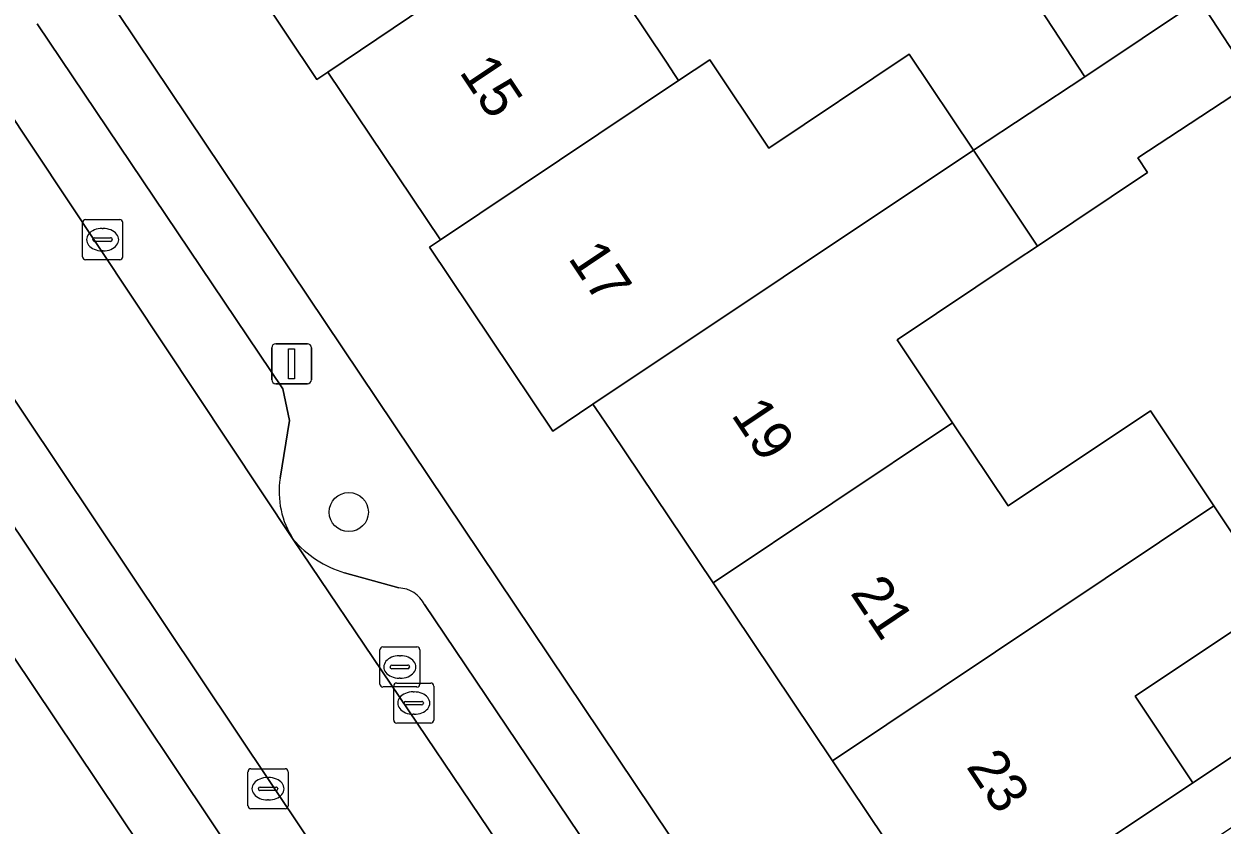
# Model space of a CAD drawing. Extents: x 158352 to 159489, y 383828 to 384603.
# Drawn here: x 158776.65 to 158806.57, y 384362.44 to 384382.44 of the extents above; entities that cross this region are included whole.
import ezdxf

# ---------------------------------------------------------------- set-up
doc = ezdxf.new("R2010")
doc.units = 0
for name, color, linetype in [('IMGEO_Boom', 7, 'Continuous'), ('IMGEO_Erf', 7, 'Continuous'), ('IMGEO_Kolk', 7, 'Continuous'), ('IMGEO_Lichtmast', 7, 'Continuous'), ('IMGEO_Pand', 7, 'Continuous'), ('IMGEO_Pand_nummerreeks', 7, 'Continuous'), ('IMGEO_Parkeervlak_open', 7, 'Continuous'), ('IMGEO_Rijbaan_lokaal_open', 7, 'Continuous'), ('IMGEO_Rioolput', 7, 'Continuous'), ('IMGEO_Voetpad_open', 7, 'Continuous')]:
    doc.layers.add(name, color=color, linetype=linetype)

msp = doc.modelspace()

# ---------------------------------------------------------------- linework, layer by layer
at = {"layer": 'IMGEO_Boom'}
msp.add_circle((158784.763, 384370.255), 0.489, dxfattribs=at)
at = {"layer": 'IMGEO_Erf'}
for points in [[(158791.304, 384372.289), (158790.934, 384372.839), (158790.862, 384372.946), (158789.856, 384372.274), (158786.777, 384376.873), (158787.052, 384377.056), (158784.24, 384381.244), (158783.966, 384381.06), (158780.817, 384385.769), (158778.153, 384383.982), (158796.216, 384357.055), (158799.886, 384359.517), (158796.844, 384364.044), (158793.86, 384368.484)], [(158768.932, 384377.759), (158765.29, 384375.317), (158768.421, 384370.629), (158768.12, 384370.429), (158770.944, 384366.215), (158771.21, 384366.393), (158774.349, 384361.704), (158773.343, 384361.031), (158776.32, 384356.584), (158779.269, 384352.177), (158782.283, 384347.674), (158786.99, 384350.831)]]:
    msp.add_lwpolyline(points, close=True, dxfattribs=at)
for points in [[(158791.735, 384382.927), (158792.679, 384381.514), (158792.916, 384381.158), (158793.001, 384381.03), (158793.776, 384381.548), (158795.251, 384379.341), (158798.762, 384381.687), (158800.362, 384379.291), (158803.142, 384381.127), (158801.543, 384383.567)], [(158806.009, 384383.041), (158807.353, 384380.99), (158804.471, 384379.1), (158804.712, 384378.733), (158801.963, 384376.896), (158801.408, 384376.525), (158798.458, 384374.554), (158799.843, 384372.48), (158801.228, 384370.407), (158804.785, 384372.783), (158806.371, 384370.408), (158807.958, 384368.033), (158804.4, 384365.655), (158805.842, 384363.496), (158818.889, 384372.181)]]:
    msp.add_lwpolyline(points, dxfattribs=at)
at = {"layer": 'IMGEO_Kolk'}
for p, q in [((158778.115, 384376.632), (158778.115, 384377.484)), ((158778.19, 384377.558), (158779.042, 384377.558)), ((158779.116, 384377.484), (158779.116, 384376.632)), ((158778.603, 384377.338), (158778.628, 384377.338)), ((158778.374, 384377.052), (158778.374, 384377.064)), ((158778.812, 384377.015), (158778.414, 384377.015)), ((158778.417, 384377.101), (158778.815, 384377.101)), ((158778.858, 384377.064), (158778.858, 384377.052)), ((158779.042, 384376.558), (158778.19, 384376.558)), ((158778.626, 384376.778), (158778.601, 384376.778)), ((158785.885, 384365.059), (158785.885, 384365.911)), ((158785.96, 384365.985), (158786.812, 384365.985)), ((158786.373, 384365.765), (158786.398, 384365.765)), ((158786.886, 384365.911), (158786.886, 384365.059)), ((158786.144, 384365.479), (158786.144, 384365.491)), ((158786.187, 384365.528), (158786.585, 384365.528)), ((158786.628, 384365.491), (158786.628, 384365.479)), ((158786.582, 384365.442), (158786.184, 384365.442)), ((158786.396, 384365.205), (158786.371, 384365.205)), ((158786.812, 384364.985), (158785.96, 384364.985)), ((158782.246, 384362.92), (158782.246, 384363.772)), ((158782.321, 384363.846), (158783.173, 384363.846)), ((158783.247, 384363.772), (158783.247, 384362.92)), ((158782.548, 384363.389), (158782.946, 384363.389)), ((158782.734, 384363.626), (158782.759, 384363.626)), ((158782.505, 384363.34), (158782.505, 384363.352)), ((158782.943, 384363.303), (158782.545, 384363.303)), ((158782.989, 384363.352), (158782.989, 384363.34)), ((158783.173, 384362.846), (158782.321, 384362.846)), ((158782.757, 384363.066), (158782.732, 384363.066))]:
    msp.add_line(p, q, dxfattribs=at)
for points in [[(158778.115, 384376.632), (158778.115, 384377.484)], [(158778.19, 384377.558), (158779.042, 384377.558)], [(158779.116, 384377.484), (158779.116, 384376.632)], [(158779.042, 384376.558), (158778.19, 384376.558)], [(158785.885, 384365.059), (158785.885, 384365.911)], [(158785.96, 384365.985), (158786.812, 384365.985)], [(158786.886, 384365.911), (158786.886, 384365.059)], [(158786.812, 384364.985), (158785.96, 384364.985)], [(158782.246, 384362.92), (158782.246, 384363.772)], [(158782.321, 384363.846), (158783.173, 384363.846)], [(158783.247, 384363.772), (158783.247, 384362.92)], [(158783.173, 384362.846), (158782.321, 384362.846)]]:
    msp.add_lwpolyline(points, dxfattribs=at)
for centre, radius, start, end in [((158778.192, 384377.482), 0.0765, 91.552, 178.448), ((158778.192, 384377.482), 0.0765, 91.552, 178.448), ((158779.04, 384377.482), 0.0765, 1.552, 88.448), ((158779.04, 384377.482), 0.0765, 1.552, 88.448), ((158778.414, 384377.061), 0.0403, 85.8775, 175.7526), ((158778.411, 384377.051), 0.0366, 178.938, 274.7102), ((158778.815, 384377.058), 0.043, 264.8664, 352.4533), ((158778.819, 384377.063), 0.0386, 1.7309, 96.639), ((158778.192, 384376.634), 0.0765, 181.552, 268.448), ((158778.192, 384376.634), 0.0765, 181.552, 268.448), ((158779.04, 384376.634), 0.0765, 271.552, 358.448), ((158779.04, 384376.634), 0.0765, 271.552, 358.448), ((158785.962, 384365.909), 0.0765, 91.552, 178.448), ((158785.962, 384365.909), 0.0765, 91.552, 178.448), ((158786.81, 384365.909), 0.0765, 1.552, 88.448), ((158786.81, 384365.909), 0.0765, 1.552, 88.448), ((158786.184, 384365.488), 0.0403, 85.8775, 175.7526), ((158786.181, 384365.478), 0.0366, 178.938, 274.7102), ((158786.585, 384365.485), 0.043, 264.8664, 352.4533), ((158786.589, 384365.49), 0.0386, 1.7309, 96.639), ((158785.962, 384365.061), 0.0765, 181.552, 268.448), ((158785.962, 384365.061), 0.0765, 181.552, 268.448), ((158786.81, 384365.061), 0.0765, 271.552, 358.448), ((158786.81, 384365.061), 0.0765, 271.552, 358.448), ((158782.323, 384363.77), 0.0765, 91.552, 178.448), ((158782.323, 384363.77), 0.0765, 91.552, 178.448), ((158783.171, 384363.77), 0.0765, 1.552, 88.448), ((158783.171, 384363.77), 0.0765, 1.552, 88.448), ((158782.545, 384363.349), 0.0403, 85.8775, 175.7526), ((158782.95, 384363.351), 0.0386, 1.7309, 96.639), ((158782.542, 384363.339), 0.0366, 178.938, 274.7102), ((158782.946, 384363.346), 0.043, 264.8664, 352.4533), ((158782.323, 384362.922), 0.0765, 181.552, 268.448), ((158782.323, 384362.922), 0.0765, 181.552, 268.448), ((158783.171, 384362.922), 0.0765, 271.552, 358.448), ((158783.171, 384362.922), 0.0765, 271.552, 358.448)]:
    msp.add_arc(centre, radius, start, end, dxfattribs=at)
for centre, major_axis, ratio, start_param, end_param in [((158778.602, 384377.058), (-0.387, 0.002), 0.722429, 4.712389, 7.853982), ((158778.627, 384377.058), (-0.39, 0.002), 0.717154, 1.570796, 4.712389), ((158786.372, 384365.485), (-0.387, 0.002), 0.722429, 4.712389, 7.853982), ((158786.397, 384365.485), (-0.39, 0.002), 0.717154, 1.570796, 4.712389), ((158782.733, 384363.346), (-0.387, 0.002), 0.722429, 4.712389, 7.853982), ((158782.758, 384363.346), (-0.39, 0.002), 0.717154, 1.570796, 4.712389)]:
    msp.add_ellipse(centre, major_axis=major_axis, ratio=ratio, start_param=start_param, end_param=end_param, dxfattribs=at)
at = {"layer": 'IMGEO_Lichtmast'}
for p, q in [((158782.938, 384374.459), (158783.728, 384374.459)), ((158783.728, 384374.459), (158782.938, 384374.459)), ((158782.838, 384373.559), (158782.838, 384374.359)), ((158782.838, 384374.359), (158782.838, 384373.559)), ((158783.828, 384374.359), (158783.828, 384373.559)), ((158783.828, 384373.559), (158783.828, 384374.359)), ((158783.728, 384373.459), (158782.938, 384373.459)), ((158782.938, 384373.459), (158783.728, 384373.459))]:
    msp.add_line(p, q, dxfattribs=at)
msp.add_lwpolyline([(158783.258, 384374.334), (158783.408, 384374.334), (158783.408, 384373.584), (158783.258, 384373.584), (158783.258, 384374.334)], dxfattribs=at)
for centre, start, end in [((158782.938, 384374.359), 90, 180), ((158782.938, 384374.359), 90, 180), ((158783.728, 384374.359), 0, 90), ((158783.728, 384374.359), 360, 90), ((158782.938, 384373.559), 180, 270), ((158782.938, 384373.559), 180, 270), ((158783.728, 384373.559), 270, 0), ((158783.728, 384373.559), 270, 0)]:
    msp.add_arc(centre, 0.1, start, end, dxfattribs=at)
at = {"layer": 'IMGEO_Pand'}
for points in [[(158784.24, 384381.244), (158793.67, 384387.596), (158792.11, 384389.931), (158788.57, 384387.563), (158786.985, 384389.919), (158780.817, 384385.769), (158783.966, 384381.06)], [(158793.67, 384387.596), (158784.24, 384381.244), (158787.052, 384377.056), (158793.001, 384381.03), (158792.916, 384381.158), (158792.679, 384381.514), (158791.735, 384382.927), (158795.23, 384385.261)], [(158806.009, 384383.041), (158804.425, 384385.457), (158801.543, 384383.567), (158803.142, 384381.127)], [(158806.009, 384383.041), (158803.142, 384381.127), (158800.362, 384379.291), (158801.963, 384376.896), (158804.712, 384378.733), (158804.471, 384379.1), (158807.353, 384380.99)], [(158800.362, 384379.291), (158798.762, 384381.687), (158795.251, 384379.341), (158793.776, 384381.548), (158793.001, 384381.03), (158787.052, 384377.056), (158786.777, 384376.873), (158789.856, 384372.274), (158790.862, 384372.946)], [(158801.963, 384376.896), (158800.362, 384379.291), (158790.862, 384372.946), (158790.934, 384372.839), (158791.304, 384372.289), (158793.86, 384368.484), (158799.843, 384372.48), (158798.458, 384374.554), (158801.408, 384376.525)], [(158793.86, 384368.484), (158796.844, 384364.044), (158806.371, 384370.408), (158804.785, 384372.783), (158801.228, 384370.407), (158799.843, 384372.48)], [(158806.371, 384370.408), (158796.844, 384364.044), (158799.886, 384359.517), (158805.842, 384363.496), (158804.4, 384365.655), (158807.958, 384368.033)]]:
    msp.add_lwpolyline(points, close=True, dxfattribs=at)
at = {"layer": 'IMGEO_Parkeervlak_open'}
for points in [[(158773.69, 384384.135), (158783.374, 384369.574)], [(158783.05, 384371.1), (158783.28, 384372.539), (158783.115, 384373.329), (158776.982, 384382.444)], [(158789.868, 384352.95), (158770.492, 384381.895)], [(158770.771, 384378.301), (158786.613, 384354.629)], [(158783.374, 384369.574), (158793.133, 384355.121)], [(158786.01, 384368.361), (158784.656, 384368.741)], [(158792.828, 384358.785), (158786.653, 384367.946)]]:
    msp.add_lwpolyline(points, dxfattribs=at)
for centre, radius, start, end in [((158785.22, 384370.763), 2.196, 171.1842, 212.7898), ((158785.429, 384371.333), 2.705, 220.571, 253.4001), ((158785.987, 384367.62), 0.741, 26.0886, 88.234)]:
    msp.add_arc(centre, radius, start, end, dxfattribs=at)
at = {"layer": 'IMGEO_Rijbaan_lokaal_open'}
msp.add_lwpolyline([(158773.69, 384384.135), (158771.443, 384387.465), (158771.337, 384387.624), (158761.533, 384402.286), (158761.17, 384402.825), (158757.913, 384400.628), (158758.257, 384400.06), (158768.222, 384385.318), (158770.492, 384381.895), (158789.868, 384352.95), (158790.184, 384352.504), (158793.409, 384354.636), (158793.133, 384355.121), (158783.374, 384369.574)], close=True, dxfattribs=at)
at = {"layer": 'IMGEO_Rioolput'}
for p, q in [((158785.538, 384365.961), (158785.538, 384366.813)), ((158785.613, 384366.887), (158786.465, 384366.887)), ((158786.026, 384366.667), (158786.051, 384366.667)), ((158786.539, 384366.813), (158786.539, 384365.961)), ((158785.797, 384366.381), (158785.797, 384366.393)), ((158785.84, 384366.43), (158786.238, 384366.43)), ((158786.281, 384366.393), (158786.281, 384366.381)), ((158786.235, 384366.344), (158785.837, 384366.344)), ((158786.049, 384366.107), (158786.024, 384366.107)), ((158786.465, 384365.887), (158785.613, 384365.887))]:
    msp.add_line(p, q, dxfattribs=at)
for points in [[(158785.538, 384365.961), (158785.538, 384366.813)], [(158785.613, 384366.887), (158786.465, 384366.887)], [(158786.539, 384366.813), (158786.539, 384365.961)], [(158786.465, 384365.887), (158785.613, 384365.887)]]:
    msp.add_lwpolyline(points, dxfattribs=at)
for centre, radius, start, end in [((158785.615, 384366.811), 0.0765, 91.552, 178.448), ((158785.615, 384366.811), 0.0765, 91.552, 178.448), ((158786.463, 384366.811), 0.0765, 1.552, 88.448), ((158786.463, 384366.811), 0.0765, 1.552, 88.448), ((158785.837, 384366.39), 0.0403, 85.8775, 175.7526), ((158785.834, 384366.38), 0.0366, 178.938, 274.7102), ((158786.238, 384366.387), 0.043, 264.8664, 352.4533), ((158786.242, 384366.392), 0.0386, 1.7309, 96.639), ((158785.615, 384365.963), 0.0765, 181.552, 268.448), ((158785.615, 384365.963), 0.0765, 181.552, 268.448), ((158786.463, 384365.963), 0.0765, 271.552, 358.448), ((158786.463, 384365.963), 0.0765, 271.552, 358.448)]:
    msp.add_arc(centre, radius, start, end, dxfattribs=at)
for centre, major_axis, ratio, start_param, end_param in [((158786.025, 384366.387), (-0.387, 0.002), 0.722429, 4.712389, 7.853982), ((158786.05, 384366.387), (-0.39, 0.002), 0.717154, 1.570796, 4.712389)]:
    msp.add_ellipse(centre, major_axis=major_axis, ratio=ratio, start_param=start_param, end_param=end_param, dxfattribs=at)
at = {"layer": 'IMGEO_Voetpad_open'}
for points in [[(158797.039, 384355.828), (158796.216, 384357.055), (158778.153, 384383.982), (158777.224, 384385.366), (158762.382, 384407.492), (158759.629, 384408.116)], [(158753.504, 384404.062), (158753.174, 384401.294), (158759.532, 384391.777), (158767.955, 384379.216), (158768.932, 384377.759), (158786.99, 384350.831), (158787.815, 384349.601), (158805.841, 384322.72), (158805.854, 384322.701), (158806.635, 384321.537), (158806.727, 384321.4), (158822.323, 384298.139), (158824.974, 384299.926)], [(158776.982, 384382.444), (158783.115, 384373.329), (158783.28, 384372.539), (158783.05, 384371.1)], [(158786.613, 384354.629), (158770.771, 384378.301)], [(158818.889, 384372.181), (158805.842, 384363.496), (158799.886, 384359.517), (158796.216, 384357.055), (158797.039, 384355.828), (158800.712, 384358.292), (158806.819, 384362.39)], [(158784.656, 384368.741), (158786.01, 384368.361)], [(158786.653, 384367.946), (158792.828, 384358.785)]]:
    msp.add_lwpolyline(points, dxfattribs=at)
for centre, radius, start, end in [((158785.22, 384370.763), 2.196, 171.1842, 212.7898), ((158785.429, 384371.333), 2.705, 220.571, 253.4001), ((158785.987, 384367.62), 0.741, 26.0886, 88.234)]:
    msp.add_arc(centre, radius, start, end, dxfattribs=at)

# ---------------------------------------------------------------- texts
at = {"layer": 'IMGEO_Pand_nummerreeks'}
for s, rotation, p in [('15', 303.7413, (158787.506, 384381.247)), ('17', 303.747, (158790.222, 384376.598)), ('19', 303.7413, (158794.297, 384372.685)), ('21', 303.7437, (158797.27, 384368.236)), ('23', 303.7437, (158800.167, 384363.899))]:
    msp.add_text(s, height=1, rotation=rotation, dxfattribs=at).set_placement(p)

doc.saveas('drawing.dxf')
